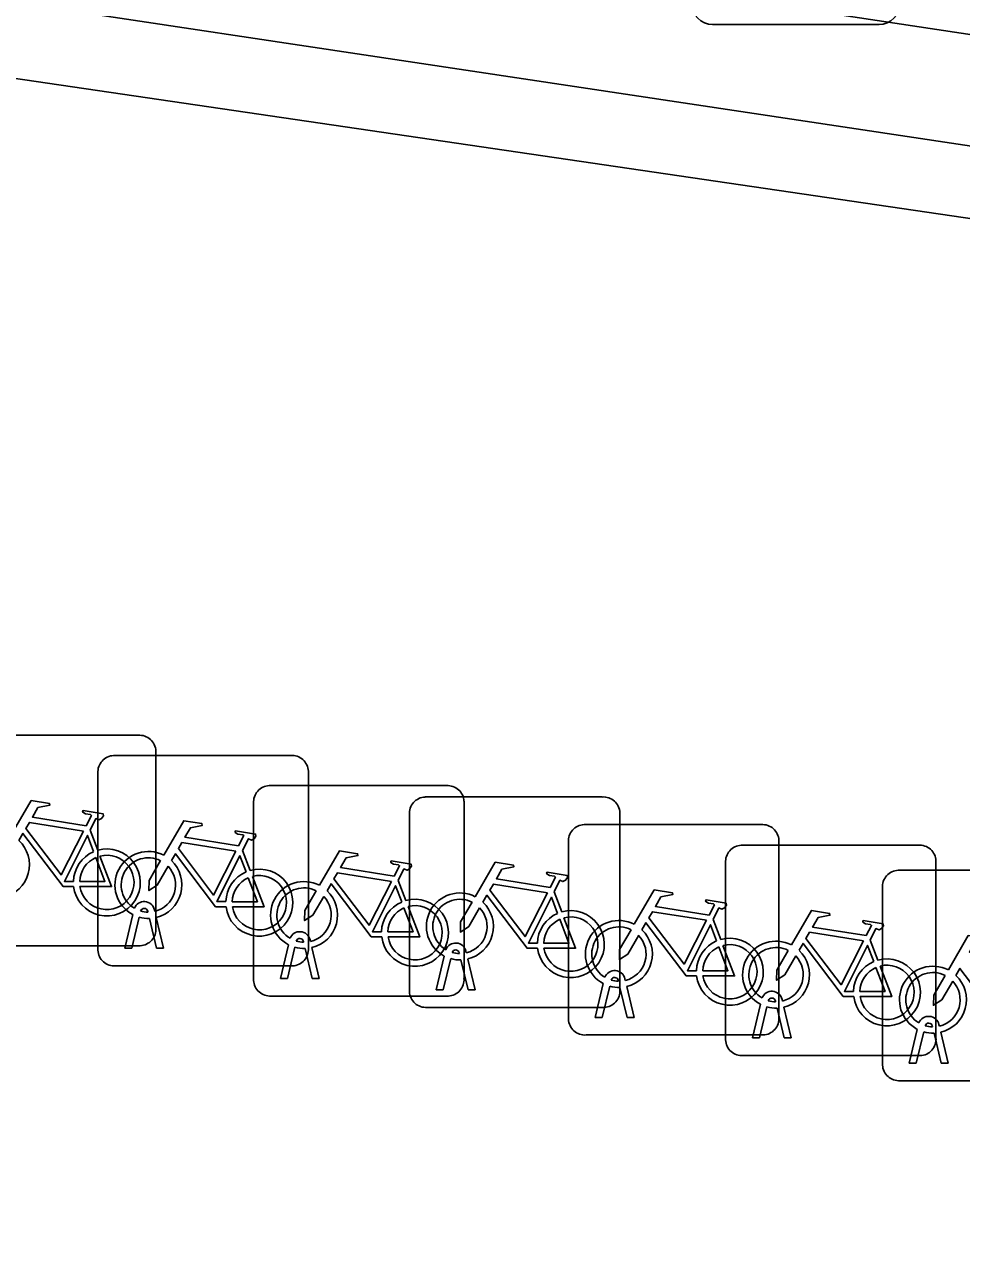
# Model space of a CAD drawing. Extents: x 164150 to 165261, y 382513 to 383432.
# Drawn here: x 164929.38 to 164933.83, y 382759.27 to 382765.08 of the extents above; entities that cross this region are included whole.
import ezdxf

# ---------------------------------------------------------------- set-up
doc = ezdxf.new("R2010")
doc.units = 0
for name, color, linetype in [('IMGEO_Afvalbak', 7, 'Continuous'), ('IMGEO_Fietsenrek', 7, 'Continuous'), ('IMGEO_Muur', 7, 'Continuous'), ('IMGEO_Voetpad_open', 7, 'Continuous')]:
    doc.layers.add(name, color=color, linetype=linetype)

msp = doc.modelspace()

# ---------------------------------------------------------------- linework, layer by layer
at = {"layer": 'IMGEO_Afvalbak'}
for p, q in [((164933.4419, 382765.0825), (164932.6521, 382765.0825)), ((164932.6521, 382765.0825), (164933.4419, 382765.0825))]:
    msp.add_line(p, q, dxfattribs=at)
for centre, start, end in [((164932.6521, 382765.1825), 180, 270), ((164932.6521, 382765.1825), 180, 270), ((164933.4419, 382765.1825), 270, 0), ((164933.4419, 382765.1825), 270, 0)]:
    msp.add_arc(centre, 0.1, start, end, dxfattribs=at)
at = {"layer": 'IMGEO_Fietsenrek'}
for p, q in [((164929.0839, 382761.7075), (164929.9248, 382761.7075)), ((164929.9248, 382761.7075), (164929.0839, 382761.7075)), ((164929.8079, 382761.6115), (164930.6488, 382761.6115)), ((164930.6488, 382761.6115), (164929.8079, 382761.6115)), ((164930.0085, 382761.6331), (164930.0085, 382760.7922)), ((164930.0085, 382760.7922), (164930.0085, 382761.6331)), ((164929.7335, 382760.6869), (164929.7335, 382761.5278)), ((164929.7335, 382761.5278), (164929.7335, 382760.6869)), ((164930.7325, 382761.5371), (164930.7325, 382760.6962)), ((164930.7325, 382760.6962), (164930.7325, 382761.5371)), ((164930.5469, 382761.4685), (164931.3878, 382761.4685)), ((164931.3878, 382761.4685), (164930.5469, 382761.4685)), ((164931.2869, 382761.4145), (164932.1278, 382761.4145)), ((164932.1278, 382761.4145), (164931.2869, 382761.4145)), ((164930.4725, 382760.5439), (164930.4725, 382761.3848)), ((164930.4725, 382761.3848), (164930.4725, 382760.5439)), ((164931.4715, 382761.3941), (164931.4715, 382760.5532)), ((164931.4715, 382760.5532), (164931.4715, 382761.3941)), ((164931.2125, 382760.4899), (164931.2125, 382761.3308)), ((164931.2125, 382761.3308), (164931.2125, 382760.4899)), ((164932.2115, 382761.3401), (164932.2115, 382760.4992)), ((164932.2115, 382760.4992), (164932.2115, 382761.3401)), ((164929.6962, 382761.2572), (164929.7325, 382761.162)), ((164932.0419, 382761.2835), (164932.8828, 382761.2835)), ((164932.8828, 382761.2835), (164932.0419, 382761.2835)), ((164931.9675, 382760.3589), (164931.9675, 382761.1998)), ((164931.9675, 382761.1998), (164931.9675, 382760.3589)), ((164932.7879, 382761.1855), (164933.6288, 382761.1855)), ((164933.6288, 382761.1855), (164932.7879, 382761.1855)), ((164932.9665, 382761.2091), (164932.9665, 382760.3682)), ((164932.9665, 382760.3682), (164932.9665, 382761.2091)), ((164930.4202, 382761.1612), (164930.4565, 382761.066)), ((164932.7135, 382760.2609), (164932.7135, 382761.1018)), ((164932.7135, 382761.1018), (164932.7135, 382760.2609)), ((164933.5329, 382761.0665), (164934.3738, 382761.0665)), ((164934.3738, 382761.0665), (164933.5329, 382761.0665)), ((164933.7125, 382761.1111), (164933.7125, 382760.2702)), ((164933.7125, 382760.2702), (164933.7125, 382761.1111)), ((164931.1592, 382761.0182), (164931.1955, 382760.923)), ((164931.8992, 382760.9642), (164931.9355, 382760.869)), ((164933.4585, 382760.1419), (164933.4585, 382760.9828)), ((164933.4585, 382760.9828), (164933.4585, 382760.1419)), ((164929.8605, 382760.6963), (164929.8988, 382760.8563)), ((164929.9292, 382760.8441), (164929.8939, 382760.6963)), ((164929.9709, 382760.8679), (164929.9699, 382760.8722)), ((164930.012, 382760.6963), (164929.9781, 382760.838)), ((164930.0016, 382760.8794), (164930.0034, 382760.8715)), ((164930.0104, 382760.8423), (164930.0454, 382760.6963)), ((164932.6542, 382760.8332), (164932.6905, 382760.738)), ((164930.5995, 382760.5533), (164930.6378, 382760.7133)), ((164930.7099, 382760.7249), (164930.7089, 382760.7292)), ((164930.7406, 382760.7364), (164930.7424, 382760.7285)), ((164933.4002, 382760.7352), (164933.4365, 382760.64)), ((164929.9341, 382760.7085), (164929.0932, 382760.7085)), ((164929.0932, 382760.7085), (164929.9341, 382760.7085)), ((164929.8939, 382760.6963), (164929.8605, 382760.6963)), ((164930.0454, 382760.6963), (164930.012, 382760.6963)), ((164930.6682, 382760.7011), (164930.6329, 382760.5533)), ((164930.751, 382760.5533), (164930.7171, 382760.695)), ((164930.7494, 382760.6993), (164930.7844, 382760.5533)), ((164931.3395, 382760.4993), (164931.3778, 382760.6593)), ((164931.4499, 382760.6709), (164931.4489, 382760.6752)), ((164931.4806, 382760.6824), (164931.4824, 382760.6745)), ((164930.6581, 382760.6125), (164929.8172, 382760.6125)), ((164929.8172, 382760.6125), (164930.6581, 382760.6125)), ((164931.4082, 382760.6471), (164931.3729, 382760.4993)), ((164931.491, 382760.4993), (164931.4571, 382760.641)), ((164931.4894, 382760.6453), (164931.5244, 382760.4993)), ((164930.6329, 382760.5533), (164930.5995, 382760.5533)), ((164930.7844, 382760.5533), (164930.751, 382760.5533)), ((164932.2049, 382760.5399), (164932.2039, 382760.5442)), ((164932.2356, 382760.5514), (164932.2374, 382760.5435)), ((164931.3729, 382760.4993), (164931.3395, 382760.4993)), ((164931.5244, 382760.4993), (164931.491, 382760.4993)), ((164932.0945, 382760.3683), (164932.1328, 382760.5283)), ((164932.1632, 382760.5161), (164932.1279, 382760.3683)), ((164932.246, 382760.3683), (164932.2121, 382760.51)), ((164932.2444, 382760.5143), (164932.2794, 382760.3683)), ((164931.3971, 382760.4695), (164930.5562, 382760.4695)), ((164930.5562, 382760.4695), (164931.3971, 382760.4695)), ((164932.8405, 382760.2703), (164932.8788, 382760.4303)), ((164932.9092, 382760.4181), (164932.8739, 382760.2703)), ((164932.9509, 382760.4419), (164932.9499, 382760.4462)), ((164932.9816, 382760.4534), (164932.9834, 382760.4455)), ((164932.1371, 382760.4155), (164931.2962, 382760.4155)), ((164931.2962, 382760.4155), (164932.1371, 382760.4155)), ((164932.1279, 382760.3683), (164932.0945, 382760.3683)), ((164932.2794, 382760.3683), (164932.246, 382760.3683)), ((164932.992, 382760.2703), (164932.9581, 382760.412)), ((164932.9904, 382760.4163), (164933.0254, 382760.2703)), ((164933.5855, 382760.1513), (164933.6238, 382760.3113)), ((164933.6959, 382760.3229), (164933.6949, 382760.3272)), ((164933.7266, 382760.3344), (164933.7284, 382760.3265)), ((164932.8921, 382760.2845), (164932.0512, 382760.2845)), ((164932.0512, 382760.2845), (164932.8921, 382760.2845)), ((164932.8739, 382760.2703), (164932.8405, 382760.2703)), ((164933.0254, 382760.2703), (164932.992, 382760.2703)), ((164933.6542, 382760.2991), (164933.6189, 382760.1513)), ((164933.737, 382760.1513), (164933.7031, 382760.293)), ((164933.7354, 382760.2973), (164933.7704, 382760.1513)), ((164933.6381, 382760.1865), (164932.7972, 382760.1865)), ((164932.7972, 382760.1865), (164933.6381, 382760.1865)), ((164933.6189, 382760.1513), (164933.5855, 382760.1513)), ((164933.7704, 382760.1513), (164933.737, 382760.1513)), ((164934.3831, 382760.0675), (164933.5422, 382760.0675)), ((164933.5422, 382760.0675), (164934.3831, 382760.0675))]:
    msp.add_line(p, q, dxfattribs=at)
for points in [[(164929.3221, 382761.2342), (164929.4168, 382761.3977), (164929.503, 382761.3839), (164929.5047, 382761.3752), (164929.4486, 382761.3643), (164929.4224, 382761.319), (164929.6776, 382761.2782)], [(164929.6776, 382761.2782), (164929.7026, 382761.327), (164929.6975, 382761.331), (164929.6743, 382761.3347), (164929.6616, 382761.3422), (164929.6606, 382761.3453), (164929.6628, 382761.3499), (164929.7576, 382761.3348), (164929.7599, 382761.3245), (164929.7505, 382761.3121), (164929.7381, 382761.3057), (164929.7236, 382761.3119), (164929.6962, 382761.2572)], [(164929.6647, 382761.253), (164929.4079, 382761.294), (164929.3912, 382761.2652), (164929.5582, 382761.0449), (164929.6647, 382761.253)], [(164930.0461, 382761.1382), (164930.1408, 382761.3017), (164930.227, 382761.2879), (164930.2287, 382761.2792), (164930.1726, 382761.2683), (164930.1464, 382761.223), (164930.4016, 382761.1822)], [(164929.6178, 382760.9895), (164929.5681, 382760.9896), (164929.3774, 382761.2413), (164929.3584, 382761.2085)], [(164929.7127, 382761.155), (164929.6834, 382761.2318), (164929.574, 382761.0137), (164929.6167, 382761.0136)], [(164930.4016, 382761.1822), (164930.4266, 382761.231), (164930.4215, 382761.235), (164930.3983, 382761.2387), (164930.3856, 382761.2462), (164930.3846, 382761.2493), (164930.3868, 382761.2539), (164930.4816, 382761.2388), (164930.4839, 382761.2285), (164930.4745, 382761.2161), (164930.4621, 382761.2097), (164930.4476, 382761.2159), (164930.4202, 382761.1612)], [(164930.3887, 382761.157), (164930.1319, 382761.198), (164930.1152, 382761.1692), (164930.2822, 382760.9489), (164930.3887, 382761.157)], [(164929.6467, 382761.0135), (164929.7666, 382761.0133), (164929.7234, 382761.1269)], [(164929.7432, 382761.1338), (164929.7982, 382760.9892), (164929.6481, 382760.9895)], [(164930.3418, 382760.8935), (164930.2921, 382760.8936), (164930.1014, 382761.1453), (164930.0824, 382761.1125)], [(164930.4367, 382761.059), (164930.4074, 382761.1358), (164930.298, 382760.9177), (164930.3407, 382760.9176)], [(164930.7851, 382760.9952), (164930.8798, 382761.1587), (164930.966, 382761.1449), (164930.9677, 382761.1362), (164930.9116, 382761.1253), (164930.8854, 382761.08), (164931.1406, 382761.0392)], [(164930.0668, 382761.0857), (164930.0152, 382760.9965), (164929.9753, 382760.9705), (164929.9765, 382761.018), (164930.031, 382761.1122)], [(164931.1406, 382761.0392), (164931.1656, 382761.088), (164931.1605, 382761.092), (164931.1373, 382761.0957), (164931.1246, 382761.1032), (164931.1236, 382761.1063), (164931.1258, 382761.1109), (164931.2206, 382761.0958), (164931.2229, 382761.0855), (164931.2135, 382761.0731), (164931.2011, 382761.0667), (164931.1866, 382761.0729), (164931.1592, 382761.0182)], [(164931.5251, 382760.9412), (164931.6198, 382761.1047), (164931.706, 382761.0909), (164931.7077, 382761.0822), (164931.6516, 382761.0713), (164931.6254, 382761.026), (164931.8806, 382760.9852)], [(164930.3707, 382760.9175), (164930.4906, 382760.9173), (164930.4474, 382761.0309)], [(164930.4672, 382761.0378), (164930.5222, 382760.8932), (164930.3721, 382760.8935)], [(164931.0808, 382760.7505), (164931.0311, 382760.7506), (164930.8404, 382761.0023), (164930.8214, 382760.9695)], [(164931.1277, 382761.014), (164930.8709, 382761.055), (164930.8542, 382761.0262), (164931.0212, 382760.8059), (164931.1277, 382761.014)], [(164931.8677, 382760.96), (164931.6109, 382761.001), (164931.5942, 382760.9722), (164931.7612, 382760.7519), (164931.8677, 382760.96)], [(164931.8806, 382760.9852), (164931.9056, 382761.034), (164931.9005, 382761.038), (164931.8773, 382761.0417), (164931.8646, 382761.0492), (164931.8636, 382761.0523), (164931.8658, 382761.0569), (164931.9606, 382761.0418), (164931.9629, 382761.0315), (164931.9535, 382761.0191), (164931.9411, 382761.0127), (164931.9266, 382761.0189), (164931.8992, 382760.9642)], [(164930.8058, 382760.9427), (164930.7542, 382760.8535), (164930.7143, 382760.8275), (164930.7155, 382760.875), (164930.77, 382760.9692)], [(164931.1757, 382760.916), (164931.1464, 382760.9928), (164931.037, 382760.7747), (164931.0797, 382760.7746)], [(164931.8208, 382760.6965), (164931.7711, 382760.6966), (164931.5804, 382760.9483), (164931.5614, 382760.9155)], [(164932.2801, 382760.8102), (164932.3748, 382760.9737), (164932.461, 382760.9599), (164932.4627, 382760.9512), (164932.4066, 382760.9403), (164932.3804, 382760.895), (164932.6356, 382760.8542)], [(164931.1097, 382760.7745), (164931.2296, 382760.7743), (164931.1864, 382760.8879)], [(164931.2062, 382760.8948), (164931.2612, 382760.7502), (164931.1111, 382760.7505)], [(164931.5458, 382760.8887), (164931.4942, 382760.7995), (164931.4543, 382760.7735), (164931.4555, 382760.821), (164931.51, 382760.9152)], [(164931.9157, 382760.862), (164931.8864, 382760.9388), (164931.777, 382760.7207), (164931.8197, 382760.7206)], [(164932.6356, 382760.8542), (164932.6606, 382760.903), (164932.6555, 382760.907), (164932.6323, 382760.9107), (164932.6196, 382760.9182), (164932.6186, 382760.9213), (164932.6208, 382760.9259), (164932.7156, 382760.9108), (164932.7179, 382760.9005), (164932.7085, 382760.8881), (164932.6961, 382760.8817), (164932.6816, 382760.8879), (164932.6542, 382760.8332)], [(164931.8497, 382760.7205), (164931.9696, 382760.7203), (164931.9264, 382760.8339)], [(164931.9462, 382760.8408), (164932.0012, 382760.6962), (164931.8511, 382760.6965)], [(164932.6227, 382760.829), (164932.3659, 382760.87), (164932.3492, 382760.8412), (164932.5162, 382760.6209), (164932.6227, 382760.829)], [(164933.0261, 382760.7122), (164933.1208, 382760.8757), (164933.207, 382760.8619), (164933.2087, 382760.8532), (164933.1526, 382760.8423), (164933.1264, 382760.797), (164933.3816, 382760.7562)], [(164933.3816, 382760.7562), (164933.4066, 382760.805), (164933.4015, 382760.809), (164933.3783, 382760.8127), (164933.3656, 382760.8202), (164933.3646, 382760.8233), (164933.3668, 382760.8279), (164933.4616, 382760.8128), (164933.4639, 382760.8025), (164933.4545, 382760.7901), (164933.4421, 382760.7837), (164933.4276, 382760.7899), (164933.4002, 382760.7352)], [(164932.3008, 382760.7577), (164932.2492, 382760.6685), (164932.2093, 382760.6425), (164932.2105, 382760.69), (164932.265, 382760.7842)], [(164932.5758, 382760.5655), (164932.5261, 382760.5656), (164932.3354, 382760.8173), (164932.3164, 382760.7845)], [(164932.6707, 382760.731), (164932.6414, 382760.8078), (164932.532, 382760.5897), (164932.5747, 382760.5896)], [(164933.3687, 382760.731), (164933.1119, 382760.772), (164933.0952, 382760.7432), (164933.2622, 382760.5229), (164933.3687, 382760.731)], [(164932.7012, 382760.7098), (164932.7562, 382760.5652), (164932.6061, 382760.5655)], [(164933.3218, 382760.4675), (164933.2721, 382760.4676), (164933.0814, 382760.7193), (164933.0624, 382760.6865)], [(164933.4167, 382760.633), (164933.3874, 382760.7098), (164933.278, 382760.4917), (164933.3207, 382760.4916)], [(164933.7711, 382760.5932), (164933.8658, 382760.7567), (164933.952, 382760.7429), (164933.9537, 382760.7342), (164933.8976, 382760.7233), (164933.8714, 382760.678), (164934.1266, 382760.6372)], [(164932.6047, 382760.5895), (164932.7246, 382760.5893), (164932.6814, 382760.7029)], [(164933.0468, 382760.6597), (164932.9952, 382760.5705), (164932.9553, 382760.5445), (164932.9565, 382760.592), (164933.011, 382760.6862)], [(164933.3507, 382760.4915), (164933.4706, 382760.4913), (164933.4274, 382760.6049)], [(164933.4472, 382760.6118), (164933.5022, 382760.4672), (164933.3521, 382760.4675)], [(164934.0668, 382760.3485), (164934.0171, 382760.3486), (164933.8264, 382760.6003), (164933.8074, 382760.5675)], [(164933.7918, 382760.5407), (164933.7402, 382760.4515), (164933.7003, 382760.4255), (164933.7015, 382760.473), (164933.756, 382760.5672)]]:
    msp.add_lwpolyline(points, dxfattribs=at)
for centre, radius, start, end in [((164929.9306, 382761.6298), 0.0779, 2.4484, 94.28452), ((164929.9306, 382761.6298), 0.0779, 2.4484, 94.28452), ((164929.8112, 382761.5336), 0.0779, 92.4484, 184.28452), ((164929.8112, 382761.5336), 0.0779, 92.4484, 184.28452), ((164930.6546, 382761.5338), 0.0779, 2.4484, 94.28452), ((164930.6546, 382761.5338), 0.0779, 2.4484, 94.28452), ((164930.5502, 382761.3906), 0.0779, 92.4484, 184.28452), ((164930.5502, 382761.3906), 0.0779, 92.4484, 184.28452), ((164931.3936, 382761.3908), 0.0779, 2.4484, 94.28452), ((164931.3936, 382761.3908), 0.0779, 2.4484, 94.28452), ((164931.2902, 382761.3366), 0.0779, 92.4484, 184.28452), ((164931.2902, 382761.3366), 0.0779, 92.4484, 184.28452), ((164932.1336, 382761.3368), 0.0779, 2.4484, 94.28452), ((164932.1336, 382761.3368), 0.0779, 2.4484, 94.28452), ((164932.0452, 382761.2056), 0.0779, 92.4484, 184.28452), ((164932.0452, 382761.2056), 0.0779, 92.4484, 184.28452), ((164932.8886, 382761.2058), 0.0779, 2.4484, 94.28452), ((164932.8886, 382761.2058), 0.0779, 2.4484, 94.28452), ((164929.2491, 382761.0929), 0.159, 283.5766, 46.60424), ((164932.7912, 382761.1076), 0.0779, 92.4484, 184.28452), ((164932.7912, 382761.1076), 0.0779, 92.4484, 184.28452), ((164933.6346, 382761.1078), 0.0779, 2.4484, 94.28452), ((164933.6346, 382761.1078), 0.0779, 2.4484, 94.28452), ((164929.7757, 382761.0089), 0.159, 113.3408, 178.32165), ((164929.7757, 382761.0089), 0.159, 187.0065, 105.77075), ((164929.7757, 382761.0089), 0.129, 113.92302, 177.95563), ((164929.7757, 382761.0089), 0.129, 188.67146, 104.58832), ((164929.9731, 382760.9969), 0.159, 62.67661, 242.13685), ((164929.9731, 382760.9969), 0.129, 63.31916, 238.90302), ((164929.9731, 382760.9969), 0.129, 283.60429, 43.43025), ((164929.9731, 382760.9969), 0.159, 283.5766, 46.60424), ((164930.4997, 382760.9129), 0.159, 113.3408, 178.32165), ((164930.4997, 382760.9129), 0.159, 187.0065, 105.77075), ((164933.5362, 382760.9886), 0.0779, 92.4484, 184.28452), ((164933.5362, 382760.9886), 0.0779, 92.4484, 184.28452), ((164930.4997, 382760.9129), 0.129, 113.92302, 177.95563), ((164930.4997, 382760.9129), 0.129, 188.67146, 104.58832), ((164930.7121, 382760.8539), 0.159, 62.67661, 242.13685), ((164930.7121, 382760.8539), 0.129, 63.31916, 238.90302), ((164930.7121, 382760.8539), 0.129, 283.60429, 43.43025), ((164930.7121, 382760.8539), 0.159, 283.5766, 46.60424), ((164931.4521, 382760.7999), 0.159, 62.67661, 242.13685), ((164929.9529, 382760.8683), 0.0499, 12.8025, 158.69338), ((164929.9529, 382760.8683), 0.0174, 12.8025, 163.45023), ((164931.2387, 382760.7699), 0.159, 113.3408, 178.32165), ((164931.2387, 382760.7699), 0.159, 187.0065, 105.77075), ((164931.2387, 382760.7699), 0.129, 113.92302, 177.95563), ((164931.2387, 382760.7699), 0.129, 188.67146, 104.58832), ((164931.4521, 382760.7999), 0.129, 63.31916, 238.90302), ((164931.4521, 382760.7999), 0.129, 283.60429, 43.43025), ((164931.4521, 382760.7999), 0.159, 283.5766, 46.60424), ((164929.9731, 382760.9969), 0.159, 253.99666, 271.78671), ((164929.9731, 382760.9969), 0.129, 253.41502, 269.02044), ((164931.9787, 382760.7159), 0.159, 113.3408, 178.32165), ((164931.9787, 382760.7159), 0.159, 187.0065, 105.77075), ((164931.9787, 382760.7159), 0.129, 113.92302, 177.95563), ((164931.9787, 382760.7159), 0.129, 188.67146, 104.58832), ((164932.2071, 382760.6689), 0.159, 62.67661, 242.13685), ((164929.9308, 382760.7864), 0.0779, 272.4484, 4.28452), ((164929.9308, 382760.7864), 0.0779, 272.4484, 4.28452), ((164930.6919, 382760.7253), 0.0499, 12.8025, 158.69338), ((164932.2071, 382760.6689), 0.129, 63.31916, 238.90302), ((164932.2071, 382760.6689), 0.159, 283.5766, 46.60424), ((164930.6919, 382760.7253), 0.0174, 12.8025, 163.45023), ((164930.7121, 382760.8539), 0.129, 253.41502, 269.02044), ((164931.4319, 382760.6713), 0.0499, 12.8025, 158.69338), ((164932.2071, 382760.6689), 0.129, 283.60429, 43.43025), ((164932.7337, 382760.5849), 0.159, 113.3408, 178.32165), ((164932.7337, 382760.5849), 0.159, 187.0065, 105.77075), ((164932.7337, 382760.5849), 0.129, 188.67146, 104.58832), ((164932.9531, 382760.5709), 0.159, 62.67661, 242.13685), ((164929.8114, 382760.6902), 0.0779, 182.4484, 274.28452), ((164929.8114, 382760.6902), 0.0779, 182.4484, 274.28452), ((164930.6548, 382760.6904), 0.0779, 272.4484, 4.28452), ((164930.6548, 382760.6904), 0.0779, 272.4484, 4.28452), ((164930.7121, 382760.8539), 0.159, 253.99666, 271.78671), ((164931.4319, 382760.6713), 0.0174, 12.8025, 163.45023), ((164931.4521, 382760.7999), 0.129, 253.41502, 269.02044), ((164932.7337, 382760.5849), 0.129, 113.92302, 177.95563), ((164932.9531, 382760.5709), 0.129, 63.31916, 238.90302), ((164932.9531, 382760.5709), 0.129, 283.60429, 43.43025), ((164932.9531, 382760.5709), 0.159, 283.5766, 46.60424), ((164931.4521, 382760.7999), 0.159, 253.99666, 271.78671), ((164933.4797, 382760.4869), 0.159, 113.3408, 178.32165), ((164933.4797, 382760.4869), 0.159, 187.0065, 105.77075), ((164933.4797, 382760.4869), 0.129, 113.92302, 177.95563), ((164933.4797, 382760.4869), 0.129, 188.67146, 104.58832), ((164933.6981, 382760.4519), 0.159, 62.67661, 242.13685), ((164930.5504, 382760.5472), 0.0779, 182.4484, 274.28452), ((164930.5504, 382760.5472), 0.0779, 182.4484, 274.28452), ((164931.3938, 382760.5474), 0.0779, 272.4484, 4.28452), ((164931.3938, 382760.5474), 0.0779, 272.4484, 4.28452), ((164932.1869, 382760.5403), 0.0499, 12.8025, 158.69338), ((164932.1869, 382760.5403), 0.0174, 12.8025, 163.45023), ((164932.2071, 382760.6689), 0.129, 253.41502, 269.02044), ((164933.6981, 382760.4519), 0.129, 63.31916, 238.90302), ((164933.6981, 382760.4519), 0.129, 283.60429, 43.43025), ((164933.6981, 382760.4519), 0.159, 283.5766, 46.60424), ((164931.2904, 382760.4932), 0.0779, 182.4484, 274.28452), ((164931.2904, 382760.4932), 0.0779, 182.4484, 274.28452), ((164932.1338, 382760.4934), 0.0779, 272.4484, 4.28452), ((164932.1338, 382760.4934), 0.0779, 272.4484, 4.28452), ((164932.2071, 382760.6689), 0.159, 253.99666, 271.78671), ((164932.9329, 382760.4423), 0.0499, 12.8025, 158.69338), ((164932.9531, 382760.5709), 0.159, 253.99666, 271.78671), ((164932.9329, 382760.4423), 0.0174, 12.8025, 163.45023), ((164932.9531, 382760.5709), 0.129, 253.41502, 269.02044), ((164932.8888, 382760.3624), 0.0779, 272.4484, 4.28452), ((164932.8888, 382760.3624), 0.0779, 272.4484, 4.28452), ((164933.6779, 382760.3233), 0.0499, 12.8025, 158.69338), ((164932.0454, 382760.3622), 0.0779, 182.4484, 274.28452), ((164932.0454, 382760.3622), 0.0779, 182.4484, 274.28452), ((164933.6779, 382760.3233), 0.0174, 12.8025, 163.45023), ((164933.6981, 382760.4519), 0.129, 253.41502, 269.02044), ((164932.7914, 382760.2642), 0.0779, 182.4484, 274.28452), ((164932.7914, 382760.2642), 0.0779, 182.4484, 274.28452), ((164933.6348, 382760.2644), 0.0779, 272.4484, 4.28452), ((164933.6348, 382760.2644), 0.0779, 272.4484, 4.28452), ((164933.6981, 382760.4519), 0.159, 253.99666, 271.78671), ((164933.5364, 382760.1452), 0.0779, 182.4484, 274.28452), ((164933.5364, 382760.1452), 0.0779, 182.4484, 274.28452)]:
    msp.add_arc(centre, radius, start, end, dxfattribs=at)
at = {"layer": 'IMGEO_Muur'}
for points in [[(164946.117, 382762.666), (164914.504, 382767.418), (164906.053, 382768.689)], [(164973.881, 382759), (164912.216, 382768.303)]]:
    msp.add_lwpolyline(points, dxfattribs=at)
at = {"layer": 'IMGEO_Voetpad_open'}
msp.add_lwpolyline([(164917.921, 382753.31), (164919.859, 382766.219), (164946.065, 382762.373)], dxfattribs=at)

doc.saveas('drawing.dxf')
